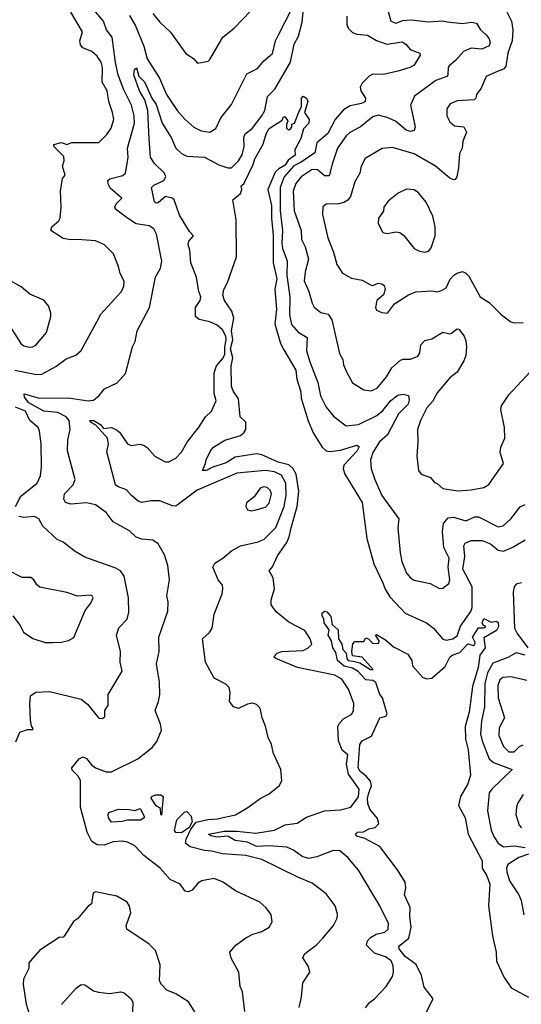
# Model space of a CAD drawing. Extents: x 1268547 to 1425625, y 515768 to 616754.
# Tile 407 of 507: x 1361942 to 1364744, y 598115 to 603612. Entities that reach past the tile are written whole.
import ezdxf

# ---------------------------------------------------------------- set-up
doc = ezdxf.new("R2010")
doc.units = 0

msp = doc.modelspace()

# ---------------------------------------------------------------- linework, layer by layer
at = {"layer": '0CON10XD'}
for points in [[(1363028.7, 601641.3), (1363041.1, 601678.9), (1363075, 601717.9), (1363087.3, 601742.7), (1363087.6, 601785), (1363095.8, 601825), (1363092.7, 601845), (1363075, 601880), (1363045, 601905.9), (1363004.5, 601925.5), (1362945, 601937.5), (1362924.5, 601955), (1362923.5, 602005), (1362950.6, 602045), (1362953.1, 602065), (1362942.5, 602095), (1362929.5, 602175), (1362898.1, 602255), (1362892.3, 602325), (1362883.4, 602356.6), (1362887.5, 602375), (1362913.8, 602405), (1362889.7, 602429.7), (1362835, 602520), (1362805.7, 602605.7), (1362794.4, 602615), (1362755.7, 602624.3), (1362715, 602589.4), (1362705, 602588.2), (1362695, 602595.5), (1362678.8, 602675), (1362692.1, 602687.9), (1362747.5, 602715), (1362758.6, 602735), (1362750.8, 602755), (1362695, 602809.4), (1362673.5, 602845), (1362665, 602946.7), (1362658.7, 603105), (1362641, 603165), (1362611.7, 603215), (1362580, 603305), (1362583.2, 603335), (1362595, 603343.3), (1362607.9, 603297.9), (1362639, 603265), (1362680, 603175), (1362705, 603138.2), (1362737.5, 603035), (1362788.5, 602955), (1362814.4, 602895), (1362845, 602864.8), (1362875, 602849.7), (1362975, 602845.2), (1363055, 602801.2), (1363105, 602784.6), (1363125, 602785.5), (1363165, 602823.6), (1363185, 602858.1), (1363195.2, 602905), (1363194.1, 602955), (1363201.5, 602975), (1363240, 603005), (1363294.8, 603075.2), (1363311.9, 603105), (1363326.8, 603183.2), (1363367.7, 603225), (1363455.4, 603374.6), (1363475.2, 603475), (1363499.2, 603520.8), (1363520.8, 603599.2), (1363550.4, 603905)], [(1362686.7, 603646.7), (1362725, 603599.2), (1362785, 603542.9), (1362868, 603425), (1362915, 603393.8), (1362935, 603370), (1362995, 603380), (1363005, 603390), (1363076.1, 603513.9), (1363140, 603565), (1363280.2, 603709.8)], [(1361915, 601654.7), (1362035, 601630.7), (1362065, 601634), (1362144.3, 601675), (1362202.1, 601717.9), (1362255, 601740), (1362285.7, 601765), (1362372.5, 601925), (1362395, 601967.5), (1362511.1, 602095), (1362523.3, 602125), (1362525, 602152.5), (1362503.5, 602195), (1362494.4, 602235), (1362465.8, 602305), (1362415, 602356), (1362365, 602376.7), (1362265, 602385.6), (1362225, 602382.5), (1362185, 602390), (1362116.2, 602435), (1362120.8, 602455), (1362160, 602490), (1362168.1, 602505), (1362174.5, 602565.5), (1362169.4, 602655), (1362181.2, 602725), (1362196.7, 602745), (1362182, 602795), (1362190, 602825), (1362188.5, 602848.5), (1362135, 602902.5), (1362132.5, 602915), (1362175, 602927.5), (1362205, 602916.2), (1362233.6, 602926.4), (1362385, 602927.1), (1362428.8, 602971.2), (1362453, 603007), (1362467.1, 603055), (1362461.1, 603095), (1362439.1, 603155), (1362430, 603215), (1362403.4, 603263.4), (1362404.7, 603345), (1362397.5, 603375), (1362375, 603407.8), (1362345.7, 603435), (1362295.4, 603455.4), (1362281.5, 603471.5), (1362278.2, 603495), (1362292.1, 603545), (1362227.2, 603655)], [(1362544.5, 602504.5), (1362477.5, 602555), (1362474.2, 602565), (1362480.6, 602585), (1362512.5, 602615), (1362449.9, 602669.9), (1362436.9, 602695), (1362434.5, 602715), (1362445.5, 602724.5), (1362518.3, 602741.7), (1362533.8, 602756.2), (1362547.2, 602842.8), (1362544.7, 602895), (1362584.3, 603035), (1362581.4, 603075), (1362565.7, 603135), (1362522.4, 603225), (1362492.3, 603305), (1362477.1, 603372.9), (1362458.8, 603515), (1362427.5, 603555), (1362410.3, 603605), (1362358.5, 603665)], [(1362555, 603636.2), (1362588.3, 603578.3), (1362635.9, 603465), (1362655, 603394.3), (1362722.9, 603285), (1362762.8, 603195), (1362822.5, 603105), (1362865, 603057.1), (1362915, 603011.4), (1362955, 602992.5), (1363005, 602984.3), (1363037.5, 603005), (1363066.2, 603063.8), (1363125, 603138), (1363210.4, 603309.6), (1363270.3, 603339.7), (1363306.7, 603383.3), (1363355, 603422.9), (1363370.9, 603495), (1363388.8, 603531.2), (1363457.9, 603665)], [(1363999.4, 603665), (1364015.8, 603605), (1364043.8, 603593.8), (1364082.5, 603607.5), (1364128.8, 603611.2), (1364225, 603600), (1364305, 603605.6), (1364330.3, 603599.7), (1364415, 603591.1), (1364465, 603598.3), (1364493.4, 603593.4), (1364516.2, 603555), (1364548.1, 603528.1), (1364564.7, 603505), (1364570, 603485), (1364564.2, 603465.8), (1364522.9, 603447.1), (1364465, 603454), (1364421.9, 603435), (1364376.4, 603383.6), (1364341.2, 603355), (1364334.7, 603345), (1364333.2, 603305), (1364327.3, 603295), (1364266.4, 603273.6), (1364146.9, 603185), (1364125.7, 603135), (1364150.5, 603015), (1364146.4, 602993.6), (1364125, 602988.2), (1364100.6, 602995), (1364042.3, 603045), (1363995, 603066.8), (1363945, 603078.4), (1363915, 603070.4), (1363845.6, 603015), (1363787.1, 602982.9), (1363766, 602964), (1363716.7, 602895), (1363687.1, 602805), (1363670.3, 602739.7), (1363645, 602740), (1363605, 602773.3), (1363575, 602776.8), (1363513.8, 602735), (1363485, 602698.5), (1363468.8, 602655), (1363476.1, 602545), (1363514.5, 602435), (1363516.2, 602385), (1363536.2, 602345), (1363554.6, 602275), (1363537.1, 602205), (1363531.8, 602155), (1363557.3, 602095), (1363575, 602030), (1363587.9, 602007.9), (1363625, 601978.2), (1363665, 601968.2), (1363686.2, 601936.2), (1363727.8, 601747.8), (1363748, 601715), (1363751.4, 601685), (1363767, 601647), (1363802, 601585), (1363865, 601545.7), (1363905, 601540.5), (1363938.9, 601555), (1363991.3, 601618.7), (1364021, 601669), (1364069.6, 601710.4), (1364085, 601716.4), (1364125, 601716.5), (1364166.3, 601733.7), (1364177.2, 601752.8), (1364183.8, 601796.2), (1364205, 601821.4), (1364245, 601830.5), (1364305, 601868), (1364345, 601858.6), (1364355, 601861.9), (1364385, 601885.8), (1364395, 601884), (1364424.7, 601844.7), (1364435, 601820), (1364438.2, 601785), (1364433.4, 601736.6), (1364422.9, 601707.1), (1364385.3, 601644.7), (1364345, 601612.9), (1364275, 601528.9), (1364248.9, 601481.1), (1364215.6, 601445), (1364180.4, 601375), (1364164.6, 601325), (1364166.8, 601255), (1364160.6, 601175), (1364170, 601095), (1364184.3, 601074.3), (1364236.8, 601056.8), (1364258.8, 601028.8), (1364275, 601022.5), (1364305, 600994.4), (1364388.9, 600981.1), (1364463.6, 600986.4), (1364535, 601000), (1364563.4, 601016.6), (1364644.2, 601135), (1364626.9, 601195), (1364630.6, 601225), (1364651.9, 601275), (1364650, 601335), (1364630, 601435), (1364633.2, 601456.8), (1364675, 601518.6), (1364818, 601672)], [(1364654.4, 603675), (1364690, 603605), (1364696.7, 603555), (1364693.3, 603495), (1364669.5, 603425), (1364658.1, 603351.9), (1364645, 603335.7), (1364617.7, 603327.7), (1364548.6, 603295), (1364519.3, 603230.7), (1364494.2, 603195), (1364490, 603175), (1364480, 603165), (1364385, 603160), (1364347.6, 603142.4), (1364328.9, 603115), (1364328.5, 603075), (1364345, 603041.1), (1364370.2, 603020.2), (1364423.2, 603013.2), (1364438.6, 602985), (1364416.7, 602935), (1364414.4, 602895), (1364398.9, 602865), (1364393.5, 602785), (1364384.5, 602735.5), (1364375, 602720.8), (1364365, 602718.6), (1364345, 602727.8), (1364265, 602795.4), (1364145, 602862.5), (1364025, 602899.6), (1363966.9, 602893.1), (1363871.8, 602838.2), (1363848.9, 602795), (1363841.5, 602755), (1363813.5, 602706.5), (1363790, 602625), (1363775.3, 602604.7), (1363752, 602592), (1363725, 602584.3), (1363655, 602582), (1363635, 602567.5), (1363634.4, 602525), (1363663.1, 602395), (1363695.5, 602315), (1363712.9, 602245), (1363745, 602196.2), (1363795, 602170), (1363855, 602157.1), (1363905, 602130), (1363915, 602128), (1363945, 602142), (1363965, 602138), (1363977.3, 602127.3), (1363983.3, 602105), (1363973.6, 602076.4), (1363936.7, 602045), (1363928.8, 602005), (1363935, 601990), (1363965, 601976.7), (1363997, 601973), (1364036.7, 602025), (1364113.2, 602076.8), (1364155, 602091.9), (1364245, 602097.8), (1364275, 602092.9), (1364298.9, 602101.1), (1364324.6, 602115.4), (1364347.1, 602162.9), (1364367.8, 602185), (1364385, 602197.3), (1364415, 602205.6), (1364435, 602197.5), (1364450.6, 602180.6), (1364514.4, 602064.4), (1364565, 602033.8), (1364634.4, 601964.4), (1364685.9, 601925.9), (1364705, 601920), (1364755, 601922)], [(1363768.6, 603631.4), (1363769.6, 603585), (1363776.2, 603565), (1363801.2, 603541.2), (1363825, 603531.8), (1363885, 603525.3), (1363935, 603496.2), (1363993.8, 603475), (1364078.9, 603488.9), (1364100, 603475), (1364123.8, 603445), (1364177.5, 603425), (1364180, 603415), (1364145, 603357.5), (1364122, 603345), (1364055, 603325.3), (1363975, 603306.8), (1363915, 603307.3), (1363895, 603296.9), (1363855, 603258.5), (1363843.6, 603235), (1363847.7, 603215), (1363873.6, 603175), (1363871.1, 603155), (1363851.9, 603145), (1363788.8, 603131.2), (1363750.2, 603109.8), (1363705, 603055.4), (1363662.7, 602977.3), (1363601.4, 602925), (1363591.4, 602868.6), (1363515, 602816.7), (1363473.9, 602796.1), (1363418.8, 602735), (1363397.9, 602675), (1363396.4, 602545), (1363410.7, 602435), (1363405.9, 602365), (1363410.8, 602335), (1363436.2, 602266.2), (1363434, 602184), (1363450.8, 602065), (1363450, 601965), (1363459.9, 601909.9), (1363498.5, 601868.5), (1363548.3, 601838.3), (1363545, 601762.5), (1363561.9, 601701.9), (1363606.7, 601586.7), (1363622.6, 601512.6), (1363655, 601448.6), (1363697.2, 601397.2), (1363765, 601345.5), (1363835, 601351.3), (1363937.8, 601402.2), (1363970.3, 601429.7), (1364015, 601485.3), (1364055, 601516.1), (1364085, 601522.2), (1364114, 601514), (1364117.3, 601487.3), (1364112.5, 601465), (1364058.5, 601411.5), (1363996.3, 601293.7), (1363951.8, 601255), (1363915.4, 601195), (1363901.2, 601155), (1363905.5, 601105), (1363925.5, 601045), (1363965.9, 600955.9), (1364059.4, 600825), (1364054.6, 600775), (1364067.1, 600635), (1364077.3, 600587.3), (1364102.9, 600522.9), (1364125, 600495.7), (1364145, 600483.5), (1364234.6, 600464.6), (1364287, 600437), (1364305, 600437.5), (1364340, 600465), (1364344.2, 600485), (1364335.7, 600555), (1364340.9, 600605), (1364311.2, 600665), (1364304.8, 600755), (1364310.1, 600799.9), (1364335, 600831.5), (1364365, 600834.6), (1364435, 600814.1), (1364483.7, 600836.3), (1364505, 600837.3), (1364615, 600780.6), (1364643.5, 600786.5), (1364685, 600825.7), (1364737.4, 600892.6), (1364765, 600905.6)], [(1363122.9, 601677.1), (1363133.3, 601725), (1363120.5, 601775), (1363132.6, 601825), (1363125.1, 601875), (1363137.4, 601945), (1363126.8, 601985), (1363085.3, 602045), (1363076.7, 602075), (1363082.1, 602105), (1363102.7, 602145), (1363152.3, 602287.7), (1363150.5, 602495), (1363133, 602607), (1363175, 602642.5), (1363183.8, 602665), (1363180, 602685), (1363193.7, 602696.3), (1363246.8, 602803.2), (1363255, 602836.2), (1363302.7, 602917.3), (1363318.9, 602975), (1363335, 603004), (1363408.3, 603051.7), (1363415, 603070), (1363425, 603070), (1363440, 603045), (1363432.5, 603027.5), (1363432.5, 603005), (1363445, 602997.5), (1363455, 603002.5), (1363462.5, 603015), (1363461.7, 603028.3), (1363476.7, 603035), (1363504.5, 603105.5), (1363516.2, 603125), (1363516.5, 603175), (1363525, 603186), (1363545, 603174.3), (1363551.1, 603155), (1363533.8, 603095), (1363559.4, 603055), (1363557.8, 603035), (1363527.8, 603002.2), (1363511.9, 602948.1), (1363479.4, 602885), (1363481.5, 602855), (1363441.9, 602828.1), (1363425, 602800.8), (1363390, 602780), (1363369.9, 602760.1), (1363327.5, 602665), (1363348.5, 602575), (1363348.5, 602505), (1363358.3, 602408.3), (1363357.4, 602255), (1363378.9, 602165), (1363367.3, 602107.3), (1363376.1, 601995), (1363367.6, 601915), (1363398.9, 601805), (1363418.2, 601768.2), (1363484, 601655), (1363489.5, 601605), (1363512.2, 601535), (1363515, 601499.2), (1363553, 601373), (1363582.2, 601305), (1363631.4, 601225), (1363655, 601205.8), (1363675, 601202.2), (1363735, 601209.6), (1363825, 601236.2), (1363838.1, 601228.1), (1363828.1, 601205), (1363753.6, 601125), (1363748.6, 601105), (1363758.9, 601075), (1363856.1, 600916.1), (1363881.5, 600715), (1363919.6, 600575), (1363969.1, 600470.9), (1363983.4, 600433.4), (1364009.9, 600389.9), (1364095, 600299.4), (1364215, 600245.3), (1364254.3, 600214.3), (1364305, 600153.5), (1364325, 600148.5), (1364362, 600155), (1364385, 600171.8), (1364404, 600226), (1364461.9, 600308.1), (1364468.9, 600331.1), (1364469.1, 600445), (1364416.9, 600545), (1364428, 600615), (1364423.5, 600675), (1364430.6, 600689.4), (1364465, 600704.7), (1364525, 600704.7), (1364572.5, 600685), (1364615, 600650.5), (1364645, 600645.2), (1364693.9, 600665), (1364765, 600708.1)], [(1364205, 602314.4), (1364225, 602320.6), (1364241.5, 602338.5), (1364262.5, 602405), (1364263.1, 602455), (1364249.6, 602515), (1364213.1, 602593.1), (1364169.4, 602645), (1364145, 602661.5), (1364103.7, 602666.3), (1364056.4, 602643.6), (1364000.7, 602599.3), (1363976.7, 602565), (1363975, 602542.5), (1363946.2, 602505), (1363944, 602475), (1363971.2, 602425), (1363995, 602418.1), (1364045, 602427.1), (1364065, 602424.4), (1364087.1, 602407.1), (1364145, 602334.4), (1364175, 602319.4), (1364205, 602314.4)], [(1363199.2, 598075), (1363186, 598185), (1363173.8, 598215), (1363166.7, 598295), (1363123.2, 598373.2), (1363116, 598405), (1363150, 598445), (1363205, 598485.7), (1363245, 598505.8), (1363295, 598520.8), (1363336, 598545), (1363352, 598575), (1363345.9, 598615.9), (1363316.2, 598655), (1363283.3, 598685), (1363148.5, 598748.5), (1363075, 598799.4), (1363027.2, 598817.2), (1362958.8, 598805), (1362938.1, 598791.9), (1362905, 598751.4), (1362885, 598742.5), (1362865.6, 598745.6), (1362838.6, 598785), (1362781.9, 598811.9), (1362727.5, 598875), (1362635.7, 598945.7), (1362585, 599000), (1362545, 599020), (1362515, 599025.6), (1362465, 599021.2), (1362413.9, 599003.9), (1362375.3, 599005.3), (1362345, 599024.4), (1362318.2, 599075), (1362281.8, 599215), (1362281.5, 599365), (1362268.4, 599388.4), (1362235, 599422), (1362233.5, 599435), (1362275, 599486), (1362295, 599495.7), (1362315, 599486.9), (1362342.6, 599452.6), (1362365, 599435.3), (1362425, 599411.8), (1362455, 599412.5), (1362602, 599485), (1362681.7, 599548.3), (1362708.3, 599581.7), (1362734.3, 599645), (1362728.3, 599678.3), (1362699.4, 599755), (1362718.1, 599805), (1362725.5, 599845), (1362722.8, 599912.8), (1362705.4, 600015), (1362721.1, 600085), (1362719.4, 600165), (1362769.7, 600309.7), (1362771.7, 600361.7), (1362764.4, 600395), (1362778, 600485), (1362770, 600565), (1362751.4, 600625), (1362715.8, 600685), (1362685, 600705.8), (1362625, 600712.7), (1362593.1, 600723.1), (1362555, 600758.5), (1362465, 600808.6), (1362425, 600861.1), (1362365, 600904.1), (1362315, 600914.7), (1362227.2, 600907.2), (1362197.3, 600917.3), (1362188, 600935), (1362193.1, 600965), (1362240, 601015), (1362252.2, 601045), (1362210, 601205), (1362211.8, 601265), (1362224.5, 601325), (1362219.2, 601375), (1362202.4, 601395), (1362155, 601418.9), (1362077.2, 601427.2), (1361993.6, 601473.6), (1361968.6, 601505), (1361966.2, 601523.8), (1362045, 601501.4), (1362225, 601499.3), (1362325, 601483.6), (1362355, 601488.5), (1362386.9, 601513.1), (1362415, 601550.8), (1362486.2, 601583.8), (1362532.4, 601637.6), (1362572.5, 601785), (1362586.9, 601815), (1362597.9, 601875), (1362667.9, 602005), (1362701.1, 602175), (1362727.8, 602225), (1362735.4, 602264.6), (1362705.4, 602415), (1362691.1, 602445), (1362665, 602461.8), (1362591.8, 602471.8), (1362544.5, 602504.5)], [(1361876.8, 601916.8), (1361947.8, 601805), (1361965, 601790.5), (1361995, 601783.6), (1362015, 601785.6), (1362031.9, 601795), (1362091.2, 601865), (1362116.7, 601955), (1362116.7, 601975), (1362103.3, 602015), (1362076.1, 602046.1), (1361999.3, 602079.3), (1361950.9, 602120.9), (1361860.5, 602170.5)], [(1363874.6, 598095.4), (1363895.3, 598124.7), (1363925, 598145.6), (1363990, 598215), (1364025, 598270), (1364030.6, 598295), (1364028.7, 598328.7), (1364017.5, 598357.5), (1363985, 598380.4), (1363925, 598399.3), (1363880, 598445), (1363885, 598468.8), (1363902.4, 598487.6), (1363933.9, 598506.1), (1363981.7, 598518.3), (1364000.8, 598535), (1364002.5, 598565), (1363954.4, 598665), (1363834.2, 598864.2), (1363774.6, 598935), (1363730.9, 598970.9), (1363693.7, 598973.7), (1363602.8, 598937.2), (1363555, 598929.4), (1363520, 598940), (1363472.1, 598975), (1363435, 598992.9), (1363335, 598999.7), (1363265, 598995.1), (1363215, 599020.5), (1363145, 599029), (1363105, 599053.5), (1363045, 599048), (1363010, 599055), (1362996.2, 599065), (1363085, 599081.4), (1363155, 599081.8), (1363260.6, 599070.6), (1363365, 599087.5), (1363425, 599116.8), (1363493, 599127), (1363545, 599159.5), (1363645, 599195.5), (1363735, 599200.6), (1363792.5, 599215), (1363835, 599273.8), (1363838.6, 599315), (1363779.5, 599399.5), (1363767.5, 599455), (1363775, 599507.5), (1363743.9, 599533.9), (1363723.3, 599585), (1363720, 599665), (1363728, 599685), (1363750.8, 599709.2), (1363796.7, 599735), (1363806.2, 599755), (1363809.2, 599795), (1363778.9, 599875), (1363740.9, 599930.9), (1363701.7, 599951.7), (1363494, 599995), (1363372.5, 600045), (1363362.5, 600055), (1363380, 600075), (1363405.7, 600084.3), (1363525, 600090.9), (1363554.2, 600105), (1363573.1, 600125), (1363564.6, 600155), (1363535, 600201.8), (1363445, 600249.1), (1363375, 600305.7), (1363347.1, 600345), (1363347, 600373), (1363365.5, 600435), (1363357.5, 600495), (1363335.3, 600535), (1363355, 600557.8), (1363381.6, 600618.4), (1363435, 600693.1), (1363448.2, 600725), (1363457.7, 600775), (1363491.5, 600895), (1363500.5, 600980.5), (1363487.4, 601075), (1363469.3, 601105), (1363445, 601127.7), (1363385, 601141.8), (1363295, 601181.9), (1363265, 601187.5), (1363145, 601169.8), (1363095, 601137.7), (1363015, 601112.5), (1362985, 601094.3), (1362963.8, 601095), (1362980.8, 601135), (1362982.9, 601155), (1363007.5, 601205), (1363024.7, 601225.3), (1363087.5, 601265), (1363175, 601290.8), (1363195, 601306.2), (1363205.2, 601324.8), (1363204.7, 601364.7), (1363174.2, 601394.2), (1363164.2, 601495), (1363135.6, 601535.6), (1363124.8, 601565), (1363122.9, 601677.1)], [(1363502.7, 598097.3), (1363517.1, 598155), (1363524, 598235), (1363562.5, 598295), (1363555.6, 598325.6), (1363524, 598375), (1363532.5, 598395), (1363548.3, 598408.3), (1363597.5, 598445), (1363635.4, 598484.6), (1363695.6, 598555), (1363715.8, 598595), (1363717.3, 598617.3), (1363704.3, 598664.3), (1363655, 598731.2), (1363575, 598791.9), (1363495, 598824.5), (1363295, 598923.5), (1363205, 598946.2), (1363075, 598954.7), (1363015, 598970.3), (1362975, 598973.3), (1362893.5, 598993.5), (1362868.9, 599015), (1362872.8, 599037.2), (1362897.6, 599092.4), (1362927.6, 599132.4), (1362993.8, 599146.2), (1363045, 599149.6), (1363147.1, 599172.9), (1363216.2, 599213.8), (1363285, 599264.2), (1363335, 599289.2), (1363393, 599337), (1363406, 599365), (1363400, 599425), (1363359.2, 599515), (1363348, 599565), (1363329.4, 599605), (1363315, 599667.5), (1363295.8, 599715), (1363285, 599768.8), (1363265, 599788.6), (1363245, 599795.6), (1363215, 599791.4), (1363165, 599767.1), (1363136.2, 599775), (1363114, 599805), (1363118.6, 599855), (1363112.7, 599882.7), (1363092.7, 599902.7), (1363028, 599935), (1362980.8, 600025), (1362962.9, 600155), (1363000.4, 600189.6), (1363016.7, 600215), (1363027.5, 600292.5), (1363072.5, 600407.5), (1363076.9, 600435), (1363074.2, 600455), (1363050, 600485), (1363020.8, 600555), (1363031.8, 600578.2), (1363077.5, 600605), (1363125, 600645.8), (1363176.3, 600673.7), (1363275, 600697.3), (1363307.7, 600712.3), (1363372.5, 600777.5), (1363419.8, 600895), (1363431.2, 600955), (1363428.8, 601025), (1363405, 601069.4), (1363365, 601088.4), (1363315, 601095.6), (1363155, 601079.4), (1362933.1, 600985), (1362815, 600896.6), (1362795, 600898.2), (1362725.3, 600925.3), (1362675, 600926.6), (1362625, 600916.9), (1362604.7, 600924.7), (1362567.1, 600955), (1362538.1, 600988.1), (1362487.5, 601005), (1362476.4, 601015), (1362429.7, 601199.7), (1362437.4, 601245), (1362433.3, 601275), (1362367.7, 601347.7), (1362337.7, 601365), (1362334.5, 601375), (1362355.4, 601375), (1362395, 601349.7), (1362410.3, 601330.3), (1362454.4, 601334.4), (1362482.7, 601322.7), (1362500, 601310), (1362545, 601244.5), (1362565, 601235.6), (1362615, 601242.5), (1362637.5, 601235), (1362655, 601223.3), (1362697.5, 601175), (1362755, 601143.6), (1362775, 601144.5), (1362814.2, 601165), (1362845, 601196.9), (1362876.7, 601253.2), (1362945, 601339.4), (1362980, 601395), (1363013.9, 601426.1), (1363040.3, 601485), (1363029.1, 601525), (1363028.7, 601641.3)], [(1361918.5, 600895), (1361948.3, 600951.7), (1362039.2, 601025), (1362057.8, 601065), (1362064.5, 601115), (1362061.1, 601245), (1362052.9, 601315), (1362045, 601335.7), (1361998.9, 601375), (1361975, 601426.2), (1361919.5, 601449.5)], [(1363235, 600870), (1363255, 600874.4), (1363315, 600890), (1363335, 600912.2), (1363347.9, 600965), (1363341.5, 600985), (1363325, 601000), (1363305, 601004.6), (1363285, 600996.1), (1363251.2, 600948.8), (1363209.2, 600915), (1363205.8, 600895), (1363215, 600876.2), (1363235, 600870)], [(1361920.7, 599580.7), (1361942.5, 599635), (1361985, 599650), (1362015, 599650), (1362017.5, 599655), (1362008.3, 599668.3), (1362003.3, 599703.3), (1361998, 599795), (1362003, 599837), (1362031.8, 599858.2), (1362108.2, 599861.8), (1362285, 599819.2), (1362321.4, 599791.4), (1362385, 599712.5), (1362405, 599710), (1362418.3, 599721.7), (1362417.5, 599755), (1362436.7, 599785), (1362436, 599845), (1362514.3, 599975), (1362503.9, 600025), (1362505.4, 600085), (1362483.6, 600176.4), (1362495, 600217.5), (1362542, 600265), (1362551.1, 600305), (1362550, 600385), (1362525.5, 600505), (1362505, 600534.3), (1362479.3, 600549.3), (1362305, 600612.2), (1362252.2, 600642.2), (1362185.5, 600695.5), (1362150.7, 600710.7), (1362071.5, 600785), (1362048.9, 600825), (1362025, 600837.5), (1361965, 600833.3), (1361938.1, 600838.1)], [(1362125, 600134.2), (1362175, 600136), (1362215, 600146.2), (1362245, 600163.3), (1362307, 600313), (1362340, 600355), (1362352, 600385), (1362346.2, 600395), (1362335, 600398.6), (1362265, 600392.9), (1362205, 600414.3), (1362055, 600444), (1362037.1, 600457.1), (1362020.6, 600485), (1362005, 600497.8), (1361955, 600498.1), (1361875, 600538.8)], [(1364745, 600467.2), (1364715, 600461.2), (1364703.6, 600445), (1364698.4, 600415), (1364706.9, 600215), (1364720.9, 600185), (1364780.4, 600105)], [(1364212, 598068), (1364251.1, 598145), (1364200.7, 598210.7), (1364186.4, 598275), (1364157.1, 598337.1), (1364095, 598381.2), (1364061.7, 598425), (1364060, 598435), (1364067.7, 598445), (1364115.5, 598484.5), (1364129.8, 598545), (1364121.2, 598605), (1364124, 598655), (1364090.9, 598725), (1364100, 598765), (1364095.9, 598795.9), (1364051.9, 598865), (1363954, 598995), (1363869.8, 599039.8), (1363825, 599053.6), (1363818.6, 599065), (1363830, 599075), (1363861.8, 599078.2), (1363893.3, 599095), (1363927.8, 599102.2), (1363948.3, 599125), (1363941.6, 599151.6), (1363898.8, 599205), (1363886.4, 599235), (1363884.4, 599264.4), (1363893.3, 599295), (1363907, 599335), (1363901.2, 599361.2), (1363878.4, 599388.4), (1363844.1, 599415), (1363832.4, 599435), (1363842.9, 599565), (1363854.8, 599585.2), (1363907.4, 599612.6), (1363953.1, 599715), (1363986.9, 599723.1), (1363994.1, 599735.9), (1363968.4, 599825), (1363954.2, 599845), (1363931.8, 599911.8), (1363915, 599922.4), (1363875.7, 599925.7), (1363833, 599973), (1363801.6, 599991.6), (1363755, 600002.8), (1363717.1, 600035), (1363708.7, 600078.7), (1363690.8, 600105), (1363684, 600145), (1363665.6, 600175), (1363670.6, 600205), (1363642.9, 600245), (1363641.9, 600265), (1363632.2, 600285), (1363631.8, 600298.2), (1363645, 600309.4), (1363657, 600307), (1363680.7, 600280.7), (1363687.5, 600235), (1363721.9, 600205), (1363723.5, 600155), (1363742.3, 600125), (1363747.1, 600095), (1363766.2, 600075), (1363769.4, 600045), (1363776.2, 600035), (1363805, 600030.5), (1363841.3, 600021.3), (1363902.5, 599985), (1363916.7, 599983.3), (1363855, 600052.5), (1363800.7, 600060.7), (1363796.7, 600085), (1363803, 600127), (1363815, 600140), (1363865, 600140), (1363875, 600160), (1363890, 600155), (1363915, 600130), (1363948.3, 600131.7), (1363950, 600145), (1363930, 600175), (1363935, 600180), (1363985, 600150), (1364030.8, 600110.8), (1364109.5, 600069.5), (1364132.5, 600035), (1364136.7, 600005), (1364192.1, 599942.1), (1364215, 599932.9), (1364245, 599936.2), (1364318.6, 600001.4), (1364345, 600053.3), (1364358.8, 600065), (1364400.5, 600079.5), (1364445, 600128), (1364475, 600118.8), (1364485, 600123.3), (1364485.6, 600135), (1364471.2, 600165), (1364505, 600216), (1364535, 600217.5), (1364546.7, 600225), (1364531.7, 600231.7), (1364526, 600245), (1364535, 600269.4), (1364575, 600248), (1364605, 600253.3), (1364615, 600246.7), (1364617.5, 600225), (1364605, 600201.1), (1364535, 600160), (1364542.2, 600105), (1364513.3, 600065), (1364510.1, 600049.9)], [(1361904.5, 600284.5), (1361945, 600230), (1361963.2, 600193.2), (1362015, 600158), (1362085, 600134.4), (1362125, 600134.2)], [(1364765, 600063.8), (1364715, 600076.8), (1364668.8, 600051.2), (1364585, 600018.9), (1364555.8, 599965), (1364541, 599905), (1364537.7, 599775), (1364522.6, 599695), (1364517.1, 599625), (1364524.7, 599585), (1364564.5, 599484.5), (1364588.2, 599465), (1364693.3, 599425), (1364578.9, 599315), (1364565.5, 599295), (1364555.3, 599195), (1364576.2, 599086.2), (1364590.8, 599050.8), (1364615.3, 599015), (1364645, 598993.5), (1364705, 598998.6), (1364765, 598989.8)], [(1364510.1, 600049.9), (1364503.7, 599995), (1364471.7, 599888.3), (1364453.1, 599745), (1364430.3, 599665), (1364432.3, 599595), (1364446.8, 599535), (1364460.9, 599395), (1364444.6, 599345.4), (1364405.2, 599275), (1364393.9, 599223.9), (1364430.7, 599155), (1364447.5, 599065), (1364526, 598915), (1364525.7, 598875), (1364551.5, 598831.5), (1364567.5, 598785), (1364560.7, 598665), (1364583.8, 598496.2), (1364604, 598405), (1364606.4, 598355), (1364648.5, 598265), (1364686.9, 598206.9), (1364784, 598155)], [(1364775, 599921.8), (1364685, 599943.5), (1364641.1, 599938.9), (1364625, 599926.4), (1364612.6, 599895), (1364614.8, 599825.2), (1364650.8, 599715), (1364621.4, 599658.6), (1364618, 599615), (1364645, 599553.6), (1364675, 599524.6), (1364705, 599524.6), (1364735, 599553.6), (1364755, 599562.9)], [(1362735, 599170), (1362730, 599175), (1362728.3, 599208.3), (1362705, 599222.5), (1362676.7, 599265), (1362680, 599275), (1362700, 599285), (1362730, 599285), (1362743.3, 599275), (1362735, 599170)], [(1364754.5, 599285.5), (1364723.8, 599235), (1364718.2, 599215), (1364714, 599175), (1364731.8, 599115), (1364745, 599100.5)], [(1362455, 599132.1), (1362438.6, 599155), (1362435.7, 599175), (1362440.6, 599185), (1362494.3, 599204.3), (1362555, 599203.3), (1362585, 599196.2), (1362615, 599207.5), (1362637.5, 599165), (1362636.7, 599155), (1362616.7, 599143.3), (1362545, 599142.2), (1362515, 599134.6), (1362455, 599132.1)], [(1362845, 599072.2), (1362815, 599073.3), (1362807.5, 599085), (1362819.2, 599145), (1362862, 599188), (1362875, 599191.2), (1362899.5, 599165), (1362905.7, 599134.3), (1362888.6, 599101.4), (1362845, 599072.2)], [(1364785, 598952.3), (1364730, 598935), (1364668.2, 598895), (1364662, 598875), (1364664.1, 598855), (1364678, 598805), (1364730, 598725), (1364743.6, 598693.6), (1364759.2, 598615)], [(1362935, 598048.8), (1362885, 598128.6), (1362815, 598174), (1362764.4, 598194.4), (1362733.3, 598225), (1362723.8, 598245), (1362726, 598335), (1362700, 598415), (1362665, 598450), (1362540, 598535), (1362537.5, 598555), (1362563.1, 598625), (1362555, 598662.5), (1362542, 598685), (1362485, 598719.2), (1362365, 598742.5), (1362355, 598737.5), (1362350, 598725), (1362343.6, 598676.4), (1362325, 598662.5), (1362265, 598592.5), (1362242.3, 598577.7), (1362195, 598500), (1362185, 598490), (1362161.7, 598488.3), (1362055, 598416.7), (1362000, 598355), (1361994, 598345), (1361993.8, 598315), (1361963.1, 598255), (1361960.6, 598225), (1361978.1, 598115), (1361996.7, 598056.7)], [(1362175, 598114.5), (1362256.7, 598205), (1362285, 598225.6), (1362305, 598224.3), (1362355, 598189.4), (1362381.7, 598181.7), (1362445, 598175.5), (1362505, 598183.5), (1362525, 598179.2), (1362565, 598145.8), (1362574.4, 598125), (1362571.1, 598028.9)]]:
    msp.add_lwpolyline(points, dxfattribs=at)

doc.saveas('drawing.dxf')
